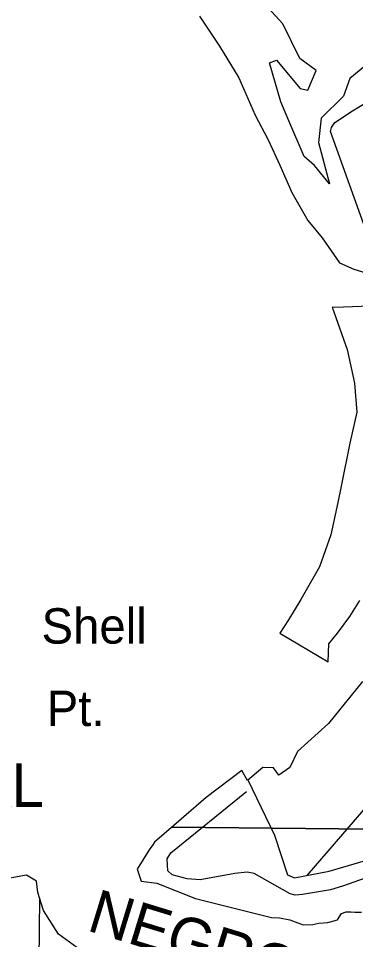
# Model space of a CAD drawing. Extents: x 380424 to 701066, y 1117407 to 1412949.
# Drawn here: x 499000 to 502096, y 1230461 to 1238923 of the extents above; entities that cross this region are included whole.
import ezdxf

# ---------------------------------------------------------------- set-up
doc = ezdxf.new("R2010")
doc.units = 0
for name, color, linetype in [('Cities Incorporated Area', 7, 'Continuous'), ('Geographic Features Text', 7, 'Continuous'), ('Islands', 7, 'Continuous'), ('Islands Text Coastal (Keys etc)', 7, 'Continuous'), ('Local Roads Paved', 7, 'Continuous'), ('Narrow Canals', 7, 'Continuous'), ('Section Lines', 7, 'Continuous')]:
    doc.layers.add(name, color=color, linetype=linetype)

msp = doc.modelspace()

# ---------------------------------------------------------------- linework, layer by layer
at = {"layer": 'Cities Incorporated Area'}
for points in [[(502369.7, 1239040), (502338.6, 1238611.9), (502044.6, 1238371.3), (501986.2, 1238207.8), (501779.3, 1238006.4), (501757, 1237783.2), (501857.6, 1237402.8), (501717.8, 1237570.6), (501622.8, 1237654.5), (501484.2, 1237982.2), (501410.4, 1238156.2), (501304.1, 1238515.9), (501371.2, 1238538.3), (501586.2, 1238277.7), (501657.2, 1238263.8), (501734.6, 1238443.2), (501584.7, 1238555), (501429.2, 1238871.7), (501188.8, 1239137.3)], [(500661.4, 1238942.1), (500846, 1238667.8), (501023.8, 1238377.2), (501173, 1238034.9), (501294.3, 1237808.1), (501399.8, 1237576), (501510.6, 1237322.9), (501659.2, 1237065.2), (501788.2, 1236908.5), (501947.9, 1236678.1), (502080, 1236619.7), (502221.3, 1236576.7)], [(502258.2, 1236791.6), (501865, 1237885.6), (501874.2, 1237922.3), (501904.9, 1237965.3), (502067.7, 1238075.3), (502209.5, 1238161.2)], [(502308.7, 1236281.7), (501906.2, 1236268), (501879.7, 1236271.8), (502017.8, 1235882.2), (502086.8, 1235572), (502106.5, 1235305.7), (502042.4, 1235019.6), (501963.6, 1234626.4), (501934, 1234477.1), (501869.9, 1234177.6), (501766.3, 1233886.6), (501593.8, 1233585.7), (501480.4, 1233398.3), (501399.1, 1233276.4), (501845.2, 1233013.6), (501850.2, 1233176.4), (501929, 1233275), (502042.4, 1233427.9), (502136.1, 1233575.9)], [(502160.3, 1232830.4), (501847.7, 1232444.7), (501564.2, 1232188.2), (501492.7, 1232042.7), (501391.6, 1231971.2), (501342.3, 1232037.8), (501243.7, 1232042.7), (501102.2, 1231923.8), (501050.9, 1232015.5), (500724.8, 1231766.2), (500428, 1231509.6), (500248.5, 1231355.7), (500233.8, 1231330), (500200.8, 1231286), (500090.9, 1231106.4), (500127.5, 1230996.4), (500270.4, 1230978.1), (500625.9, 1230838.8), (501324.5, 1230664.8), (501398.8, 1230662.1), (501491.8, 1230640.9), (501614, 1230595.7), (501704.4, 1230598.3), (501760.2, 1230611.6), (501842.5, 1230616.9), (501930.2, 1230640.9), (501967.4, 1230699.3), (502009.9, 1230715.3), (502052.4, 1230715.3), (502088.5, 1230711.8), (502150.7, 1230712.6)]]:
    msp.add_lwpolyline(points, dxfattribs=at)
at = {"layer": 'Islands'}
msp.add_lwpolyline([(498889.2, 1230392.3), (499073.3, 1230353.9), (499042.1, 1230165.5), (499406.3, 1230020.8), (499657.9, 1229946.7), (499661.6, 1229954.1), (499765.2, 1229869), (500198.2, 1229809.8), (500383.2, 1229854.2), (500420.2, 1229983.8), (500353.6, 1230083.7), (500272.2, 1230142.9), (500035.7, 1230157.7), (499794.9, 1230261.4), (499680.1, 1230279.9), (499580.2, 1230276.2), (499569.1, 1230365), (499369.3, 1230509.4), (499228.7, 1230727.8), (499176.9, 1230894.4), (499165.8, 1230998.1), (499073.3, 1231053.6), (498921.5, 1231024)], dxfattribs=at)
at = {"layer": 'Local Roads Paved'}
msp.add_lwpolyline([(508472.7, 1231448.7), (507113.3, 1231460.3), (503539.9, 1231476.1), (503489.3, 1231472.9), (503430.3, 1231466.6), (503333.5, 1231469.7), (503296.2, 1231415.9), (501975.8, 1230951.2), (501867, 1230917.7), (501609.6, 1230873.7), (501540.6, 1230869.5), (501494.5, 1230882.1), (501164, 1231068.4), (501099.1, 1231080.9), (500986.1, 1231068.4), (500668.1, 1231009.8), (500550.9, 1231018.1), (500412.9, 1231055.8), (500371, 1231093.5), (500366.8, 1231202.3), (500400.3, 1231256.7), (501094.9, 1231821.9)], dxfattribs=at)
at = {"layer": 'Narrow Canals'}
for points in [[(501650.4, 1231050.7), (503176.5, 1232816.8), (505749.8, 1232736.6)], [(501107.4, 1231928.2), (501351.4, 1231421.6), (501472.3, 1231055.1), (501534.6, 1231029.4), (501853.4, 1231088.1), (503388.7, 1231538.9)]]:
    msp.add_lwpolyline(points, dxfattribs=at)
at = {"layer": 'Section Lines'}
msp.add_line((499192.1, 1230845.3), (499186.9, 1230108), dxfattribs=at)
for points in [[(502760.8, 1236812.2), (504687.6, 1236802.2), (504825.7, 1236800.3), (504805.2, 1235970.3), (504771.7, 1234555.4), (504694.5, 1231495.6), (504694.2, 1231451.2), (500410.8, 1231494.9)], [(500410.8, 1231494.9), (504694.2, 1231451.2), (504659.9, 1229687.2)]]:
    msp.add_lwpolyline(points, dxfattribs=at)

# ---------------------------------------------------------------- texts
at = {"layer": 'Geographic Features Text'}
for s, p in [('Shell', (499211.7, 1233179.6)), ('Pt.', (499259.3, 1232422.4))]:
    msp.add_text(s, height=325, rotation=0.00034, dxfattribs=at).set_placement(p)
at = {"layer": 'Islands Text Coastal (Keys etc)'}
for s, rotation, p in [('TROPICAL', 0.00034, (496558, 1231679.9)), ('NEGRO', 342.96255, (499617.4, 1230547.9))]:
    msp.add_text(s, height=400, rotation=rotation, dxfattribs=at).set_placement(p)

doc.saveas('drawing.dxf')
